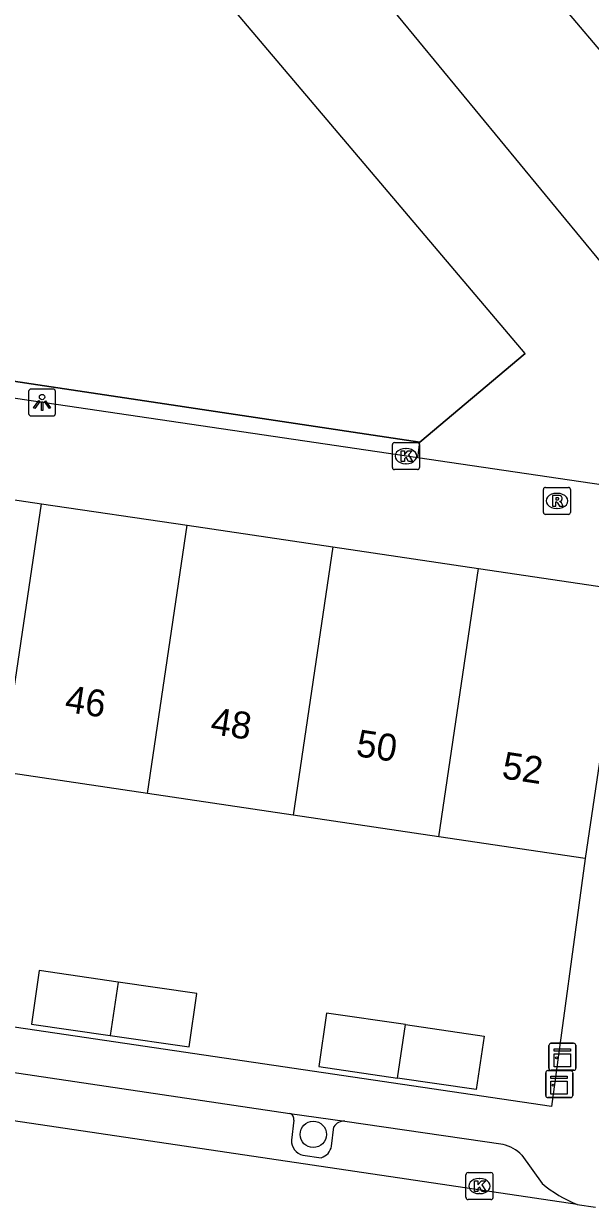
# Model space of a CAD drawing. Extents: x 164150 to 165261, y 382513 to 383432.
# Drawn here: x 164511.97 to 164532.98, y 383321.93 to 383365.81 of the extents above; entities that cross this region are included whole.
import ezdxf

# ---------------------------------------------------------------- set-up
doc = ezdxf.new("R2010")
doc.units = 0
for name, color, linetype in [('IMGEO_Boom', 7, 'Continuous'), ('IMGEO_Groenvoorziening', 7, 'Continuous'), ('IMGEO_Hek', 7, 'Continuous'), ('IMGEO_Kast', 7, 'Continuous'), ('IMGEO_Kolk', 7, 'Continuous'), ('IMGEO_Lichtpunt', 7, 'Continuous'), ('IMGEO_Pand', 7, 'Continuous'), ('IMGEO_Pand_nummerreeks', 7, 'Continuous'), ('IMGEO_Parkeervlak_open', 7, 'Continuous'), ('IMGEO_Rijbaan_lokaal_open', 7, 'Continuous'), ('IMGEO_Rioolput', 7, 'Continuous'), ('IMGEO_Voetpad_open', 7, 'Continuous')]:
    doc.layers.add(name, color=color, linetype=linetype)

msp = doc.modelspace()

# ---------------------------------------------------------------- linework, layer by layer
at = {"layer": 'IMGEO_Boom'}
msp.add_circle((164522.71, 383324.638), 0.489, dxfattribs=at)
at = {"layer": 'IMGEO_Groenvoorziening'}
for points in [[(164526.656, 383350.3), (164530.567, 383353.579), (164496.172, 383394.152)], [(164425.292, 383365.326), (164446.405, 383362.194), (164456.026, 383360.895), (164526.656, 383350.3)], [(164526.587, 383349.71), (164526.656, 383350.3)]]:
    msp.add_lwpolyline(points, dxfattribs=at)
at = {"layer": 'IMGEO_Hek'}
for points in [[(164530.567, 383353.579), (164496.172, 383394.152)], [(164526.656, 383350.3), (164456.026, 383360.895), (164446.405, 383362.194), (164425.292, 383365.326)], [(164530.567, 383353.579), (164526.656, 383350.3)]]:
    msp.add_lwpolyline(points, dxfattribs=at)
at = {"layer": 'IMGEO_Kast'}
for p, q in [((164531.442, 383327.088), (164531.442, 383327.929)), ((164531.442, 383327.929), (164531.442, 383327.088)), ((164531.517, 383328.013), (164532.358, 383328.013)), ((164532.358, 383328.013), (164531.517, 383328.013)), ((164532.442, 383327.938), (164532.442, 383327.097)), ((164532.442, 383327.097), (164532.442, 383327.938)), ((164531.324, 383326.074), (164531.324, 383326.915)), ((164531.324, 383326.915), (164531.324, 383326.074)), ((164531.399, 383326.999), (164532.24, 383326.999)), ((164532.24, 383326.999), (164531.399, 383326.999)), ((164532.367, 383327.013), (164531.526, 383327.013)), ((164531.526, 383327.013), (164532.367, 383327.013)), ((164532.324, 383326.924), (164532.324, 383326.083)), ((164532.324, 383326.083), (164532.324, 383326.924)), ((164532.249, 383325.999), (164531.408, 383325.999)), ((164531.408, 383325.999), (164532.249, 383325.999))]:
    msp.add_line(p, q, dxfattribs=at)
for points in [[(164531.637, 383327.803), (164532.237, 383327.803), (164532.237, 383327.718), (164531.637, 383327.718), (164531.637, 383327.803)], [(164531.637, 383327.628), (164532.237, 383327.628), (164532.237, 383327.139), (164531.637, 383327.139), (164531.637, 383327.628)], [(164531.519, 383326.789), (164532.119, 383326.789), (164532.119, 383326.704), (164531.519, 383326.704), (164531.519, 383326.789)], [(164531.519, 383326.614), (164532.119, 383326.614), (164532.119, 383326.125), (164531.519, 383326.125), (164531.519, 383326.614)]]:
    msp.add_lwpolyline(points, dxfattribs=at)
for centre in [(164531.721, 383327.477), (164531.603, 383326.463)]:
    msp.add_circle(centre, 0.0377, dxfattribs=at)
for centre, start, end in [((164531.52, 383327.935), 92.4484, 184.2845), ((164531.52, 383327.935), 92.4484, 184.2845), ((164532.364, 383327.935), 2.4484, 94.2845), ((164532.364, 383327.935), 2.4484, 94.2845), ((164531.402, 383326.921), 92.4484, 184.2845), ((164531.402, 383326.921), 92.4484, 184.2845), ((164531.52, 383327.091), 182.4484, 274.2845), ((164531.52, 383327.091), 182.4484, 274.2845), ((164532.246, 383326.921), 2.4484, 94.2845), ((164532.246, 383326.921), 2.4484, 94.2845), ((164532.364, 383327.091), 272.4484, 4.2845), ((164532.364, 383327.091), 272.4484, 4.2845), ((164531.402, 383326.077), 182.4484, 274.2845), ((164531.402, 383326.077), 182.4484, 274.2845), ((164532.246, 383326.077), 272.4484, 4.2845), ((164532.246, 383326.077), 272.4484, 4.2845)]:
    msp.add_arc(centre, 0.0779, start, end, dxfattribs=at)
at = {"layer": 'IMGEO_Kolk'}
for p, q in [((164525.641, 383349.35), (164525.641, 383350.202)), ((164525.716, 383350.276), (164526.568, 383350.276)), ((164526.129, 383350.056), (164526.154, 383350.056)), ((164526.642, 383350.202), (164526.642, 383349.35)), ((164526.568, 383349.276), (164525.716, 383349.276)), ((164526.152, 383349.496), (164526.127, 383349.496)), ((164528.369, 383322.294), (164528.369, 383323.146)), ((164528.444, 383323.22), (164529.296, 383323.22)), ((164528.857, 383323), (164528.882, 383323)), ((164529.37, 383323.146), (164529.37, 383322.294)), ((164528.88, 383322.44), (164528.855, 383322.44)), ((164529.296, 383322.22), (164528.444, 383322.22))]:
    msp.add_line(p, q, dxfattribs=at)
for points in [[(164525.641, 383349.35), (164525.641, 383350.202)], [(164525.716, 383350.276), (164526.568, 383350.276)], [(164526.642, 383350.202), (164526.642, 383349.35)], [(164525.962, 383349.976), (164526.085, 383349.976), (164526.085, 383349.825), (164526.215, 383349.976), (164526.379, 383349.976), (164526.233, 383349.825), (164526.386, 383349.576), (164526.234, 383349.576), (164526.149, 383349.74), (164526.085, 383349.673), (164526.085, 383349.576), (164525.962, 383349.576), (164525.962, 383349.976)], [(164526.568, 383349.276), (164525.716, 383349.276)], [(164528.369, 383322.294), (164528.369, 383323.146)], [(164528.444, 383323.22), (164529.296, 383323.22)], [(164528.69, 383322.92), (164528.813, 383322.92), (164528.813, 383322.769), (164528.943, 383322.92), (164529.107, 383322.92), (164528.961, 383322.769), (164529.114, 383322.52), (164528.962, 383322.52), (164528.877, 383322.684), (164528.813, 383322.617), (164528.813, 383322.52), (164528.69, 383322.52), (164528.69, 383322.92)], [(164529.37, 383323.146), (164529.37, 383322.294)], [(164529.296, 383322.22), (164528.444, 383322.22)]]:
    msp.add_lwpolyline(points, dxfattribs=at)
for centre, start, end in [((164525.718, 383350.2), 91.552, 178.448), ((164525.718, 383350.2), 91.552, 178.448), ((164526.566, 383350.2), 1.552, 88.448), ((164526.566, 383350.2), 1.552, 88.448), ((164525.718, 383349.352), 181.552, 268.448), ((164525.718, 383349.352), 181.552, 268.448), ((164526.566, 383349.352), 271.552, 358.448), ((164526.566, 383349.352), 271.552, 358.448), ((164528.446, 383323.144), 91.552, 178.448), ((164528.446, 383323.144), 91.552, 178.448), ((164529.294, 383323.144), 1.552, 88.448), ((164529.294, 383323.144), 1.552, 88.448), ((164528.446, 383322.296), 181.552, 268.448), ((164528.446, 383322.296), 181.552, 268.448), ((164529.294, 383322.296), 271.552, 358.448), ((164529.294, 383322.296), 271.552, 358.448)]:
    msp.add_arc(centre, 0.0765, start, end, dxfattribs=at)
for centre, major_axis, ratio, start_param, end_param in [((164526.128, 383349.776), (-0.387, 0.002), 0.722429, 4.712389, 7.853982), ((164526.153, 383349.776), (-0.39, 0.002), 0.717154, 1.570796, 4.712389), ((164528.856, 383322.72), (-0.387, 0.002), 0.722429, 4.712389, 7.853982), ((164528.881, 383322.72), (-0.39, 0.002), 0.717154, 1.570796, 4.712389)]:
    msp.add_ellipse(centre, major_axis=major_axis, ratio=ratio, start_param=start_param, end_param=end_param, dxfattribs=at)
at = {"layer": 'IMGEO_Lichtpunt'}
for p, q in [((164513.059, 383352.264), (164512.251, 383352.264)), ((164513.059, 383352.264), (164512.251, 383352.264)), ((164512.157, 383352.169), (164512.157, 383351.362)), ((164512.157, 383352.169), (164512.157, 383351.362)), ((164513.153, 383351.362), (164513.153, 383352.169)), ((164513.153, 383351.362), (164513.153, 383352.169)), ((164512.251, 383351.268), (164513.059, 383351.268)), ((164512.251, 383351.268), (164513.059, 383351.268))]:
    msp.add_line(p, q, dxfattribs=at)
for points in [[(164512.531, 383351.833), (164512.57, 383351.805), (164512.382, 383351.543), (164512.344, 383351.57), (164512.531, 383351.833)], [(164512.633, 383351.785), (164512.68, 383351.785), (164512.68, 383351.463), (164512.633, 383351.463), (164512.633, 383351.785)], [(164512.743, 383351.805), (164512.781, 383351.832), (164512.968, 383351.57), (164512.929, 383351.542), (164512.743, 383351.805)]]:
    msp.add_lwpolyline(points, dxfattribs=at)
msp.add_circle((164512.656, 383351.967), 0.0994, dxfattribs=at)
for centre, start, end in [((164512.251, 383352.169), 90, 180), ((164512.251, 383352.169), 90, 180), ((164513.059, 383352.169), 0, 90), ((164513.059, 383352.169), 0, 90), ((164512.251, 383351.362), 180, 270), ((164512.251, 383351.362), 180, 270), ((164513.059, 383351.362), 270, 0), ((164513.059, 383351.362), 270, 360)]:
    msp.add_arc(centre, 0.0946, start, end, dxfattribs=at)
at = {"layer": 'IMGEO_Pand'}
for points in [[(164507.232, 383348.812), (164512.633, 383348.012)], [(164511.161, 383338.07), (164512.633, 383348.012)], [(164512.633, 383348.012), (164518.034, 383347.212)], [(164516.562, 383337.27), (164518.034, 383347.212)], [(164518.034, 383347.212), (164523.435, 383346.412)], [(164523.435, 383346.412), (164521.963, 383336.471)], [(164523.435, 383346.412), (164528.836, 383345.612)], [(164527.364, 383335.671), (164528.836, 383345.612)], [(164528.836, 383345.612), (164534.257, 383344.81)], [(164534.257, 383344.81), (164533.932, 383342.614), (164532.785, 383334.868)], [(164516.562, 383337.27), (164511.161, 383338.07)], [(164521.963, 383336.471), (164516.562, 383337.27)], [(164527.364, 383335.671), (164521.963, 383336.471)], [(164532.785, 383334.868), (164527.364, 383335.671)], [(164515.473, 383330.282), (164512.552, 383330.705), (164512.265, 383328.726), (164515.185, 383328.302)], [(164515.473, 383330.282), (164515.185, 383328.302)], [(164515.185, 383328.302), (164518.106, 383327.879), (164518.393, 383329.858), (164515.473, 383330.282)], [(164526.121, 383328.704), (164523.203, 383329.131), (164522.914, 383327.152), (164525.832, 383326.726)], [(164525.832, 383326.726), (164526.121, 383328.704)], [(164526.121, 383328.704), (164529.039, 383328.278), (164528.75, 383326.299), (164525.832, 383326.726)]]:
    msp.add_lwpolyline(points, dxfattribs=at)
at = {"layer": 'IMGEO_Parkeervlak_open'}
for points in [[(164539.555, 383357.479), (164535.662, 383354.185), (164519.834, 383373.4), (164523.47, 383376.478)], [(164521.982, 383325.166), (164521.903, 383324.428)], [(164523.389, 383324.204), (164523.475, 383324.922)], [(164522.325, 383323.864), (164523.001, 383323.773)]]:
    msp.add_lwpolyline(points, dxfattribs=at)
for centre, radius, start, end in [((164521.795, 383325.219), 0.195, 344.1672, 75.9326), ((164523.847, 383324.689), 0.439, 85.5845, 147.9963), ((164522.435, 383324.386), 0.533, 175.4862, 258.1235), ((164522.843, 383324.305), 0.555, 286.4971, 349.5137)]:
    msp.add_arc(centre, radius, start, end, dxfattribs=at)
at = {"layer": 'IMGEO_Rijbaan_lokaal_open'}
for points in [[(164539.555, 383357.479), (164523.47, 383376.478)], [(164532.485, 383322.038), (164487.193, 383328.756)], [(164532.485, 383322.038), (164533.171, 383321.933)]]:
    msp.add_lwpolyline(points, dxfattribs=at)
at = {"layer": 'IMGEO_Rioolput'}
for p, q in [((164531.241, 383347.692), (164531.241, 383348.544)), ((164531.316, 383348.618), (164532.168, 383348.618)), ((164531.729, 383348.398), (164531.754, 383348.398)), ((164532.242, 383348.544), (164532.242, 383347.692)), ((164531.752, 383347.838), (164531.727, 383347.838)), ((164532.168, 383347.618), (164531.316, 383347.618))]:
    msp.add_line(p, q, dxfattribs=at)
for points in [[(164531.241, 383347.692), (164531.241, 383348.544)], [(164531.316, 383348.618), (164532.168, 383348.618)], [(164531.83, 383348.316), (164531.578, 383348.318), (164531.578, 383347.918)], [(164531.756, 383348.237), (164531.702, 383348.237), (164531.702, 383348.156)], [(164532.242, 383348.544), (164532.242, 383347.692)], [(164531.578, 383347.918), (164531.702, 383347.918), (164531.702, 383348.08), (164531.713, 383348.08)], [(164531.702, 383348.156), (164531.754, 383348.156)], [(164531.76, 383348.051), (164531.831, 383347.918), (164531.971, 383347.918), (164531.906, 383348.044)], [(164532.168, 383347.618), (164531.316, 383347.618)]]:
    msp.add_lwpolyline(points, dxfattribs=at)
for centre, radius, start, end in [((164531.318, 383348.542), 0.0765, 91.552, 178.448), ((164531.318, 383348.542), 0.0765, 91.552, 178.448), ((164531.762, 383348.141), 0.0964, 77.0061, 93.1865), ((164531.776, 383348.198), 0.0378, 276.6634, 79.6772), ((164531.829, 383348.206), 0.109, 350.3612, 89.416), ((164532.166, 383348.542), 0.0765, 1.552, 88.448), ((164532.166, 383348.542), 0.0765, 1.552, 88.448), ((164531.712, 383348.027), 0.0533, 26.0293, 88.6989), ((164531.738, 383348.345), 0.19, 274.7715, 282.9687), ((164531.827, 383348.206), 0.112, 277.5842, 350.9817), ((164531.811, 383347.991), 0.108, 29.5134, 73.7905), ((164531.318, 383347.694), 0.0765, 181.552, 268.448), ((164531.318, 383347.694), 0.0765, 181.552, 268.448), ((164532.166, 383347.694), 0.0765, 271.552, 358.448), ((164532.166, 383347.694), 0.0765, 271.552, 358.448)]:
    msp.add_arc(centre, radius, start, end, dxfattribs=at)
for centre, major_axis, ratio, start_param, end_param in [((164531.728, 383348.118), (-0.387, 0.002), 0.722429, 4.712389, 7.853982), ((164531.753, 383348.118), (-0.39, 0.002), 0.717154, 1.570796, 4.712389)]:
    msp.add_ellipse(centre, major_axis=major_axis, ratio=ratio, start_param=start_param, end_param=end_param, dxfattribs=at)
at = {"layer": 'IMGEO_Voetpad_open'}
for points in [[(164526.587, 383349.71), (164433.986, 383363.368), (164425.46, 383364.655)], [(164541.451, 383347.518), (164536.236, 383348.287), (164526.587, 383349.71)], [(164532.785, 383334.868), (164531.533, 383325.667), (164488.094, 383332.078), (164489.556, 383341.27)], [(164488.121, 383330.429), (164521.842, 383325.408)], [(164521.842, 383325.408), (164523.881, 383325.127)], [(164523.881, 383325.127), (164529.742, 383324.268)], [(164530.438, 383323.872), (164531.193, 383322.812)]]:
    msp.add_lwpolyline(points, dxfattribs=at)
for centre, radius, start, end in [((164529.372, 383322.808), 1.506, 44.9423, 75.7809), ((164534.384, 383326.673), 5.008, 230.4276, 247.7231)]:
    msp.add_arc(centre, radius, start, end, dxfattribs=at)

# ---------------------------------------------------------------- texts
at = {"layer": 'IMGEO_Pand_nummerreeks'}
for s, p in [('46', (164513.465, 383340.306)), ('48', (164518.863, 383339.484)), ('50', (164524.258, 383338.663)), ('52', (164529.664, 383337.841))]:
    msp.add_text(s, height=1, rotation=351.3483, dxfattribs=at).set_placement(p)

doc.saveas('drawing.dxf')
